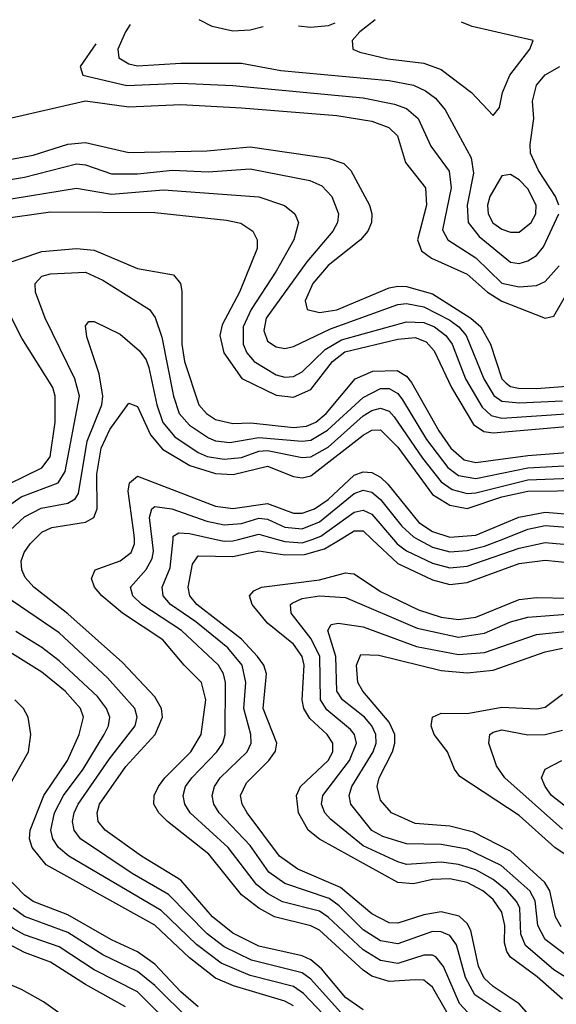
# Model space of a CAD drawing. Header units: inches. Extents: x 501365 to 657855, y 482276 to 547543.
# Tile 446 of 656: x 561559 to 562796, y 538928 to 541198. Entities that reach past the tile are written whole.
import ezdxf

# ---------------------------------------------------------------- set-up
doc = ezdxf.new("R2010")
doc.units = ezdxf.units.IN
doc.header["$MEASUREMENT"] = 0
doc.layers.add('A5563', color=7, linetype='Continuous')
doc.layers.add('A5564', color=7, linetype='Continuous')

msp = doc.modelspace()

# ---------------------------------------------------------------- linework, layer by layer
at = {"layer": 'A5563', "color": 5}
for points, elevation in [([(561802.4, 538922.4), (561710, 538974), (561630, 539025.2), (561570, 539047.6), (561529.3, 539069.3), (561483.5, 539110), (561430, 539172.3), (561386.9, 539206.9), (561373.6, 539230), (561370.9, 539250), (561385.1, 539350), (561387.1, 539432.9), (561413.1, 539530), (561402.6, 539562.6), (561363.3, 539603.3), (561267.3, 539667.3), (561079.8, 539810), (561043.6, 539850), (561036.6, 539870), (561036.8, 539890), (561045.1, 539910), (561101, 539990), (561106.1, 540000)], 4180), ([(561924.1, 538864.1), (561830, 538957.1), (561730, 539007.5), (561650, 539060.9), (561570, 539088.5), (561543.3, 539103.3), (561512.2, 539130), (561415.5, 539235.5), (561409.2, 539250), (561408.2, 539270), (561435.6, 539424.4), (561474.3, 539530), (561467.4, 539570), (561453.5, 539590), (561431.4, 539610), (561290, 539698.1), (561148.9, 539810), (561107.6, 539850), (561098.1, 539870), (561097.4, 539890), (561103.9, 539910), (561157.5, 540000)], 4160), ([(562190, 538924.5), (562170, 538936), (562051.3, 538971.3), (562010, 538988.7), (561950, 539035.5), (561870, 539110.4), (561619.8, 539250), (561587.2, 539290), (561581, 539310), (561583.1, 539330), (561614.6, 539410), (561669.2, 539490), (561695.7, 539550), (561705.7, 539590), (561699, 539610), (561663.7, 539650), (561610, 539694.1), (561530, 539744.2), (561470, 539788.6), (561399.9, 539830), (561376.7, 539850), (561363.9, 539870), (561357, 539897), (561355.6, 540000)], 4080), ([(562350, 538915.6), (562310, 538944.4), (562254.2, 539010), (562230, 539030.6), (562210, 539040), (562110, 539062.2), (562050, 539092.4), (562003.4, 539130), (561930, 539214.4), (561839.2, 539270), (561755.6, 539330), (561739.9, 539350), (561737.3, 539370), (561742.9, 539390), (561803.3, 539476.7), (561871, 539550), (561887.8, 539590), (561885.9, 539610), (561870, 539636.7), (561795.9, 539715.9), (561670, 539828.7), (561591.2, 539890), (561571.7, 539911.7), (561563.3, 539930), (561562.2, 539950), (561568.7, 539970), (561582.7, 539990), (561593.1, 540000)], 4020), ([(562542.9, 538910), (562510, 538967.6), (562498.2, 538978.2), (562490, 538983.7), (562470, 538985), (562410, 538981.2), (562370, 538993.6), (562350, 539007), (562250, 539099.3), (562229.5, 539109.5), (562146.2, 539130), (562109.8, 539149.8), (562070, 539180.4), (561994.5, 539274.5), (561899.6, 539350), (561879.5, 539370), (561867.6, 539390), (561868.3, 539410), (561878.4, 539430), (561893, 539450), (561953.2, 539510), (561976.8, 539550), (561987.5, 539630), (561977.8, 539670), (561937.6, 539710), (561888.7, 539768.7), (561795.5, 539830), (561748.3, 539870), (561731.4, 539890), (561724, 539910), (561732.7, 539930), (561790, 539950.6), (561815.6, 539970), (561823, 539990), (561823, 540000)], 3980), ([(562591, 538910), (562572.7, 538930), (562535.9, 539015.9), (562517.7, 539037.7), (562510, 539042), (562490, 539041.8), (562430, 539022.4), (562390, 539029.3), (562350, 539053.8), (562270, 539129.2), (562250, 539142.7), (562164.4, 539164.4), (562130, 539183.6), (562104.4, 539204.4), (562039.1, 539290), (561951.3, 539370), (561939.6, 539390), (561935.6, 539410), (561941.2, 539430), (561955.4, 539450), (562013.3, 539510), (562027, 539530), (562032.3, 539550), (562032.8, 539670), (562028.8, 539690), (562016.7, 539710), (561931.4, 539790), (561839.9, 539850), (561819.5, 539870), (561814, 539890), (561850, 539930.5), (561864.2, 539955.8), (561867.3, 539972.7), (561864.1, 540000)], 3960), ([(562693.3, 538893.3), (562608.1, 538950), (562586.2, 538990), (562565.5, 539065.5), (562550, 539086.7), (562530, 539095.6), (562510, 539096.2), (562430, 539068.1), (562390, 539074.4), (562350, 539100.3), (562295.2, 539155.2), (562272.3, 539172.3), (562170, 539206.7), (562133.2, 539233.2), (562090, 539294.1), (562018.6, 539370), (562006, 539390), (562002.1, 539410), (562007.6, 539430), (562020.9, 539450), (562082.8, 539510), (562092.4, 539530), (562091.6, 539550), (562075.2, 539610), (562079.6, 539670), (562071.2, 539710), (562038.1, 539750), (561964.9, 539810), (561906.5, 539850), (561889.3, 539870), (561886.9, 539890), (561905.9, 539934.1), (561912.1, 540000)], 3940), ([(562790, 538838.8), (562710, 538929.7), (562649.8, 538969.8), (562628.9, 538988.9), (562616, 539016), (562598.3, 539098.3), (562590, 539114.3), (562571.4, 539131.4), (562530, 539141.2), (562490, 539134.7), (562430, 539115.2), (562410, 539116.2), (562370, 539136.6), (562297.8, 539197.8), (562199.5, 539239.5), (562157.6, 539270), (562082.7, 539370), (562071.5, 539390), (562067.9, 539410), (562081.3, 539438.7), (562132.7, 539490), (562148.4, 539511.6), (562151.7, 539530), (562120, 539610), (562127.5, 539690), (562121.1, 539710), (562107.2, 539730), (562070, 539769.7), (561967.3, 539850), (561950.5, 539870), (561947.2, 539890), (561956.9, 539943.1), (561970, 539961.9), (562050, 539960.8), (562110, 539973.2), (562170, 539964.4), (562215.1, 539964.9), (562261.5, 539978.5), (562297.2, 540000)], 3920), ([(562011.6, 540000), (562030, 539995.9), (562050, 539996.5), (562063.2, 540000)], 3940), ([(562153, 540000), (562170, 539995.1), (562210, 539992), (562232.7, 540000)], 3940), ([(562371, 540000), (562430, 539944.3), (562510, 539906.4), (562550, 539895.7), (562590, 539900.2), (562710, 539944.2), (562770, 539951.9), (562830, 539946.2), (562890, 539949.4), (562910, 539944), (562970, 539914.1), (562990, 539913.8), (563070, 539941.7), (563150, 539953.1), (563163.4, 539970), (563166.9, 540000)], 3920), ([(562420.2, 540000), (562428.8, 539990), (562450, 539973.9), (562510, 539945.3), (562550, 539934.3), (562590, 539938.3), (562710, 539980), (562770, 539992.8), (562830, 539987.3), (562890, 539988.3), (562970, 539963.5), (562990, 539962.7), (563098.7, 540000)], 3940), ([(562477.2, 540000), (562510, 539982.3), (562550, 539971.6), (562590, 539974.2), (562630, 539983.9), (562671, 540000)], 3960), ([(562810, 538940.1), (562751.6, 538991.6), (562690, 539037), (562681.2, 539050), (562676.3, 539070), (562676.6, 539110), (562670, 539140.9), (562650, 539169.9), (562626.4, 539190), (562590, 539208.8), (562550, 539217.2), (562510, 539215.7), (562466, 539206), (562430, 539209), (562250, 539309.2), (562223.5, 539330), (562201, 539370), (562196.6, 539410), (562206.3, 539430), (562269.4, 539490), (562280.1, 539510), (562280.2, 539530), (562267.4, 539550), (562227.3, 539587.3), (562213.6, 539610), (562210, 539630), (562214.4, 539710), (562209.5, 539730), (562190, 539758.2), (562130, 539807), (562094.5, 539850), (562088.2, 539870), (562098.5, 539881.5), (562116, 539890), (562250, 539906.3), (562310, 539922.7), (562321.5, 539921.5), (562330, 539920.2), (562390, 539879.5), (562477.6, 539837.6), (562530, 539820.5), (562570, 539814.9), (562610, 539820.9), (562710, 539861.1), (562750, 539865.7), (562824.1, 539864.1)], 3880), ([(562297.9, 538910), (562230, 538986.3), (562210, 539001), (562092.7, 539030), (562030, 539061.1), (561990.9, 539090.9), (561901.8, 539181.8), (561818.1, 539230), (561699, 539310), (561684.1, 539330), (561680.1, 539350), (561684.2, 539370), (561693.6, 539390), (561765.9, 539494.1), (561825, 539570), (561829.3, 539590), (561823.9, 539610), (561761, 539681), (561650, 539784.4), (561524.5, 539870)], 4040), ([(562850, 538970.2), (562790, 539008.2), (562724.3, 539064.3), (562714.1, 539090), (562711.2, 539150), (562704.7, 539164.7), (562682.5, 539190), (562650, 539215.8), (562610, 539238.3), (562570, 539250.9), (562530, 539255.8), (562450.4, 539250.4), (562430, 539256.7), (562350, 539293.8), (562275.4, 539355.4), (562262, 539370), (562254.3, 539390), (562257.1, 539410), (562318.8, 539490), (562334.7, 539530), (562330.2, 539550), (562321.5, 539561.5), (562266.7, 539606.7), (562252.2, 539630), (562250.3, 539730), (562230.6, 539770.6), (562184.2, 539830), (562183.2, 539850), (562186.9, 539853.1), (562210, 539863.6), (562250, 539869.6), (562310, 539866.2), (562475, 539795), (562570, 539774.6), (562630, 539783.4), (562690.3, 539809.7), (562730, 539820.9), (562850, 539830.2)], 3860), ([(562830, 539032.5), (562770, 539077.9), (562752.9, 539110), (562746.6, 539166.6), (562734.8, 539190), (562668.5, 539248.5), (562590, 539286), (562530, 539296.9), (562450, 539298.6), (562395.5, 539315.5), (562370, 539329.1), (562321.7, 539390), (562318.2, 539410), (562324.1, 539430), (562373.3, 539510), (562380.4, 539530), (562379.7, 539550), (562370.7, 539570), (562353.4, 539590), (562302.6, 539630), (562289.3, 539650), (562287.6, 539730), (562269, 539790), (562276.5, 539803.5), (562293, 539807), (562350, 539798.6), (562473, 539753), (562570, 539734.6), (562630, 539739.2), (562750, 539781), (562830, 539789.1)], 3840), ([(562272.8, 538890), (562213, 538953), (562190, 538969.3), (562090, 538994.8), (562023, 539023), (561966.3, 539066.3), (561884.7, 539144.7), (561672.1, 539270), (561648, 539290), (561635.2, 539310), (561630.7, 539330), (561639.2, 539370), (561659.8, 539410), (561704.7, 539470), (561753.4, 539550), (561763.7, 539570), (561766.3, 539590), (561759, 539610), (561737.8, 539637.8), (561650, 539719.8), (561610, 539750.8), (561550, 539787.5)], 4060), ([(562807.1, 539107.1), (562793.9, 539130), (562780.7, 539190), (562768.9, 539208.9), (562690, 539281), (562604.9, 539324.9), (562550, 539338.9), (562470, 539345), (562415.9, 539370), (562390, 539398.6), (562382.7, 539430), (562387.6, 539450), (562417.7, 539510), (562423.7, 539530), (562423.1, 539550), (562410, 539578.7), (562349.6, 539650), (562337.7, 539670), (562334.8, 539710), (562345.3, 539734.7), (562386.6, 539733.4), (562530, 539697.9), (562590, 539692.2), (562650, 539698.2), (562770, 539740.4), (562810, 539749.4)], 3820), ([(562851.3, 539250), (562791.9, 539290), (562710, 539363.6), (562573.5, 539453.5), (562561.1, 539470), (562544.9, 539510), (562514.1, 539550), (562507, 539570), (562510, 539590.1), (562530, 539599.4), (562590, 539598.6), (562670, 539613.3), (562751, 539609), (562770, 539613), (562810, 539643.3)], 3780), ([(561533.7, 539430), (561578.9, 539510), (561584.5, 539550), (561578.6, 539590), (561567.1, 539610), (561547.3, 539630)], 4120), ([(562810, 539332), (562676.6, 539450), (562658, 539478), (562640.4, 539530), (562642.4, 539550), (562650, 539555.4), (562670, 539561.3), (562730, 539549.7), (562770, 539550.3), (562810, 539559.9)], 3760), ([(562937, 539290), (562784.8, 539410), (562769.6, 539430), (562761.5, 539450), (562769.5, 539470.5), (562808.3, 539490)], 3740), ([(561970, 538922.9), (561930, 538957.3), (561870, 539020.8), (561830, 539049.5), (561770, 539076.8), (561670, 539134.5), (561590, 539165.5), (561570, 539180.2), (561501.2, 539250)], 4120), ([(561951.3, 538891.3), (561870, 538971.9), (561830, 539003.8), (561750, 539042.4), (561670, 539093.9), (561570, 539130.6), (561543.8, 539150)], 4140), ([(561770, 538821.9), (561613.9, 538933.9), (561562.6, 538962.6), (561430, 539018.9), (561410, 539015.2), (561406.7, 539010), (561401.5, 538990), (561401.4, 538950), (561411.2, 538910)], 4220)]:
    msp.add_lwpolyline(points, dxfattribs=dict(at, elevation=elevation))
at = {"layer": 'A5564', "color": 5}
for points, elevation in [([(561813.6, 541186.6), (561802.4, 541170), (561784.7, 541130), (561787.5, 541110), (561810, 541096.1), (561830, 541091.4), (561930, 541097.2), (562070, 541097.8), (562160.6, 541080.6), (562410, 541057.6), (562466.4, 541046.4), (562494, 541034), (562516.8, 541016.8), (562539.1, 540990), (562599.5, 540879.5), (562604.3, 540844.3), (562590, 540770), (562592.4, 540730), (562617.7, 540697.7), (562690, 540638.6), (562710, 540635.8), (562730, 540641.9), (562750, 540654.3), (562766.2, 540673.8), (562801.5, 540750)], 4260), ([(562120.1, 541181.3), (562090, 541173.3), (562050, 541170.9), (562002.2, 541182.2), (561972.1, 541197.7)], 4260), ([(562285.3, 541189.8), (562270, 541183.2), (562230, 541179.6), (562201.5, 541183)], 4260), ([(562378.3, 541197.2), (562342.7, 541170), (562324.8, 541150), (562326.7, 541130), (562342.7, 541122.7), (562407.3, 541107.3), (562490, 541097.4), (562530, 541082.6), (562599.8, 541030), (562650, 540977), (562664.5, 540995.5), (562671.7, 541030), (562688.3, 541070), (562734.4, 541130), (562742, 541150), (562601.7, 541181.7), (562576.7, 541192)], 4280), ([(561733.9, 541142.4), (561698.4, 541090), (561704, 541070), (561805.8, 541045.8), (561930, 541051), (562050, 541045.7), (562350, 541017.5), (562422.7, 541002.7), (562450, 540992.8), (562477.5, 540970), (562506.1, 540906.1), (562548.5, 540848.5), (562552.9, 540810), (562533.5, 540713.5), (562545.4, 540690), (562610, 540649), (562670, 540590.3), (562710, 540581.7), (562750, 540585.2), (562770, 540594.5), (562802.2, 540630)], 4240), ([(562801.5, 540770), (562793.3, 540790), (562754.7, 540850), (562736.4, 540890), (562735.1, 540910), (562743.4, 540970), (562740.9, 541010), (562750, 541046.7), (562769.5, 541070.5), (562803.9, 541090)], 4260), ([(561530, 540969.3), (561710, 541010.8), (561810, 540996.8), (561930, 541001.9), (562070, 540994.2), (562290, 540976.9), (562370, 540963.9), (562409.4, 540949.4), (562429.3, 540930), (562448.2, 540868.2), (562494.4, 540810), (562496.4, 540770), (562475.8, 540690), (562485, 540665), (562508.1, 540648.1), (562590, 540611.5), (562637.2, 540570), (562670, 540549), (562770, 540510.1), (562790, 540514.4), (562890, 540688.3)], 4220), ([(561510, 540871), (561590, 540885.8), (561670, 540910.5), (561710, 540914.9), (561810, 540891.4), (561990, 540895.6), (562090, 540904.5), (562270, 540878.6), (562305.9, 540865.9), (562321.9, 540850), (562364.7, 540770), (562370.4, 540750), (562369.7, 540730), (562361.2, 540710), (562344.2, 540690), (562270, 540630.8), (562234.1, 540590), (562216.9, 540550), (562221.1, 540530), (562250, 540522.7), (562290, 540528.6), (562410, 540579.9), (562430, 540583.7), (562450, 540582.4), (562510, 540565.9), (562598.7, 540510), (562621.7, 540490), (562643.6, 540450), (562670, 540370.1), (562680.1, 540360.1), (562690, 540352.6), (562708.5, 540348.5), (562750, 540347.8), (562850, 540355.7)], 4180), ([(561510, 540824.7), (561570, 540834.9), (561690, 540865.5), (561710, 540862.9), (561770, 540842.1), (561830, 540842.5), (561910.9, 540850.9), (561993.3, 540846.7), (562090, 540853.9), (562227.2, 540827.2), (562255.1, 540815.1), (562278.1, 540790), (562293.4, 540750), (562290.9, 540730), (562280.5, 540710), (562220.3, 540639.7), (562126.6, 540510), (562121.2, 540481.2), (562130, 540456.9), (562150, 540443.5), (562170, 540439.5), (562190, 540444.2), (562275.1, 540484.9), (562430, 540541.5), (562450, 540543.5), (562490, 540536.2), (562550, 540505.2), (562570.8, 540490), (562587.6, 540470), (562628.4, 540370), (562651.3, 540331.3), (562670, 540318.4), (562710, 540314.3), (562810, 540319.6)], 4160), ([(561510, 540780.2), (561690, 540809.2), (561770, 540795.5), (561890, 540805.7), (562110, 540789.7), (562169.1, 540769.1), (562193.1, 540750), (562201.1, 540730), (562190.4, 540690), (562150, 540618), (562092.6, 540530), (562074, 540490), (562073.5, 540450), (562081.9, 540430), (562099, 540410), (562150, 540379.4), (562170, 540373.4), (562190, 540375.1), (562210, 540385.7), (562262.5, 540437.5), (562300.5, 540459.5), (562450, 540501.2), (562490, 540500.1), (562514.9, 540490), (562541.2, 540470), (562555.4, 540450), (562586.3, 540370), (562624.5, 540304.5), (562645.3, 540285.3), (562670, 540279.6), (562830, 540290.3)], 4140), ([(561510, 540737.6), (561630, 540755), (561870, 540753.2), (562035.7, 540735.7), (562068.4, 540728.4), (562096.1, 540710), (562105.9, 540690), (562106.1, 540670), (562065.2, 540570), (562025.7, 540494.3), (562019.8, 540470), (562029, 540430), (562070.8, 540370.8), (562150, 540332.2), (562190, 540328), (562230, 540345.5), (562279.6, 540410), (562308.1, 540431.9), (562430, 540461.6), (562470, 540465.1), (562495.4, 540455.4), (562514.4, 540434.4), (562554.3, 540350), (562604.5, 540264.5), (562628.3, 540248.3), (562650, 540245.5), (562890, 540266.6)], 4120), ([(561511.4, 540630), (561610, 540663.6), (561690, 540670), (561730, 540666.2), (561830, 540624.5), (561913.5, 540610), (561929, 540590), (561932.2, 540572.2), (561932.5, 540450), (561938.6, 540410), (561971.7, 540310), (561989, 540290), (562010, 540276.5), (562050, 540267), (562091.3, 540268.7), (562190, 540257.6), (562219.5, 540260.5), (562241.1, 540270), (562265.2, 540290), (562331.7, 540370), (562372.5, 540387.5), (562428.9, 540388.9), (562450, 540376.4), (562461.7, 540361.7), (562524.6, 540250), (562552.6, 540210), (562583.5, 540183.5), (562610, 540176.9), (562730, 540193.1), (562910, 540207.3)], 4080), ([(561456.4, 540023.6), (561561.8, 540098.2), (561647, 540130), (561663.5, 540156.5), (561696.3, 540330), (561685.6, 540370), (561617.3, 540510), (561595, 540570), (561594.6, 540590), (561610, 540606.9), (561630, 540612.2), (561710, 540615.7), (561750, 540597.3), (561857.6, 540530), (561871.2, 540511.2), (561886, 540466), (561913.1, 540330), (561926.5, 540290), (561950, 540263.1), (561993.9, 540233.9), (562010, 540227.2), (562042.9, 540222.9), (562110, 540234.9), (562210, 540226.5), (562230, 540228.9), (562268.3, 540251.7), (562350, 540327), (562390, 540347.3), (562410, 540347.7), (562430, 540335.8), (562441.4, 540321.4), (562496, 540230), (562545.8, 540165.8), (562570, 540147.1), (562610, 540140.3), (562730, 540164.6), (562870, 540172.6)], 4060), ([(561533.2, 540126.8), (561610, 540164.7), (561628.9, 540190), (561640.2, 540270), (561640.1, 540330), (561635.3, 540350), (561563.7, 540463.7), (561499.2, 540590)], 4080), ([(561513.4, 540000), (561570, 540051.8), (561608.2, 540071.8), (561670, 540083.6), (561686.3, 540093.7), (561694.4, 540105.6), (561714.1, 540225.9), (561747.8, 540310), (561750.2, 540330), (561741.8, 540381.8), (561713.5, 540466.5), (561710, 540492), (561718, 540502), (561730, 540502.3), (561790, 540473), (561834.7, 540434.7), (561850, 540414), (561856.3, 540396.3), (561875.1, 540310), (561889, 540269), (561916.5, 540236.5), (561970, 540200.3), (561991.1, 540191.1), (562030, 540184.5), (562070, 540188.6), (562110, 540202.9), (562130, 540205), (562210, 540188.5), (562230, 540190.2), (562270, 540212.4), (562350, 540284.6), (562370, 540297), (562390, 540302), (562410, 540295.1), (562422.1, 540282.1), (562486.8, 540186.8), (562530, 540132.3), (562555.2, 540115.2), (562590, 540105.8), (562610, 540107), (562730, 540137.3), (562870, 540142.4)], 4040), ([(561593.1, 540000), (561610, 540016.2), (561632.9, 540027.1), (561710, 540039.5), (561729.4, 540050.6), (561737.4, 540070), (561736.4, 540150), (561746.6, 540210), (561766.8, 540253.2), (561810, 540313.9), (561830, 540306.5), (561860.5, 540240.5), (561888.1, 540208.1), (561950.5, 540170), (562010, 540151.6), (562050.5, 540149.5), (562130, 540168.7), (562190, 540144.7), (562210, 540141.7), (562230, 540146), (562350, 540239.8), (562370, 540252), (562390, 540252.4), (562430, 540212.3), (562510, 540103.1), (562550, 540078.4), (562590, 540071.4), (562670, 540097.8), (562730, 540110.9), (562867.5, 540112.5)], 4020), ([(561823, 540000), (561822.9, 540010), (561808.8, 540111.2), (561811.7, 540130), (561830, 540145.8), (562010, 540076.4), (562050, 540071.4), (562130, 540082.5), (562190, 540060), (562210, 540060.5), (562238.2, 540070), (562270, 540091.5), (562330, 540147.6), (562350, 540155.5), (562370, 540154.4), (562390, 540143.6), (562407, 540127), (562479, 540039), (562510, 540018.1), (562550, 540004.7), (562610, 540010), (562708.8, 540051.2), (562770, 540062.3), (562990, 540044.5)], 3980), ([(561864.1, 540000), (561858.2, 540050), (561863.2, 540070), (561870, 540075.8), (561909.6, 540070.4), (561990, 540042.2), (562030, 540033.3), (562070, 540036.8), (562110, 540048.8), (562130, 540046.5), (562170, 540028.1), (562210, 540024.1), (562250, 540040.1), (562330, 540105.6), (562350, 540113.1), (562370, 540109.1), (562390, 540091.7), (562439.4, 540030), (562466, 540006), (562477.2, 540000)], 3960), ([(562232.7, 540000), (562252.9, 540007.1), (562330, 540063), (562350, 540067.5), (562370, 540058.4), (562420.2, 540000)], 3940), ([(562297.2, 540000), (562330, 540019.7), (562350, 540019.8), (562371, 540000)], 3920), ([(562671, 540000), (562730, 540023.1), (562770, 540031.7), (562910, 540021.5)], 3960), ([(561912.1, 540000), (561912.8, 540007.2), (561925.2, 540014.8), (561950, 540013.7), (562011.6, 540000)], 3940), ([(562063.2, 540000), (562110, 540012.3), (562153, 540000)], 3940)]:
    msp.add_lwpolyline(points, dxfattribs=dict(at, elevation=elevation))
at = {"layer": 'A5564', "color": 5, "elevation": 4280}
msp.add_lwpolyline([(562690, 540840.6), (562670, 540837.5), (562642.1, 540790), (562637.1, 540770), (562638.5, 540750), (562649.3, 540729.3), (562670, 540714.8), (562690, 540707.9), (562710, 540708.3), (562737.9, 540730), (562748.1, 540750), (562749.1, 540770), (562730, 540807.9), (562710, 540828.5)], close=True, dxfattribs=at)

doc.saveas('drawing.dxf')
